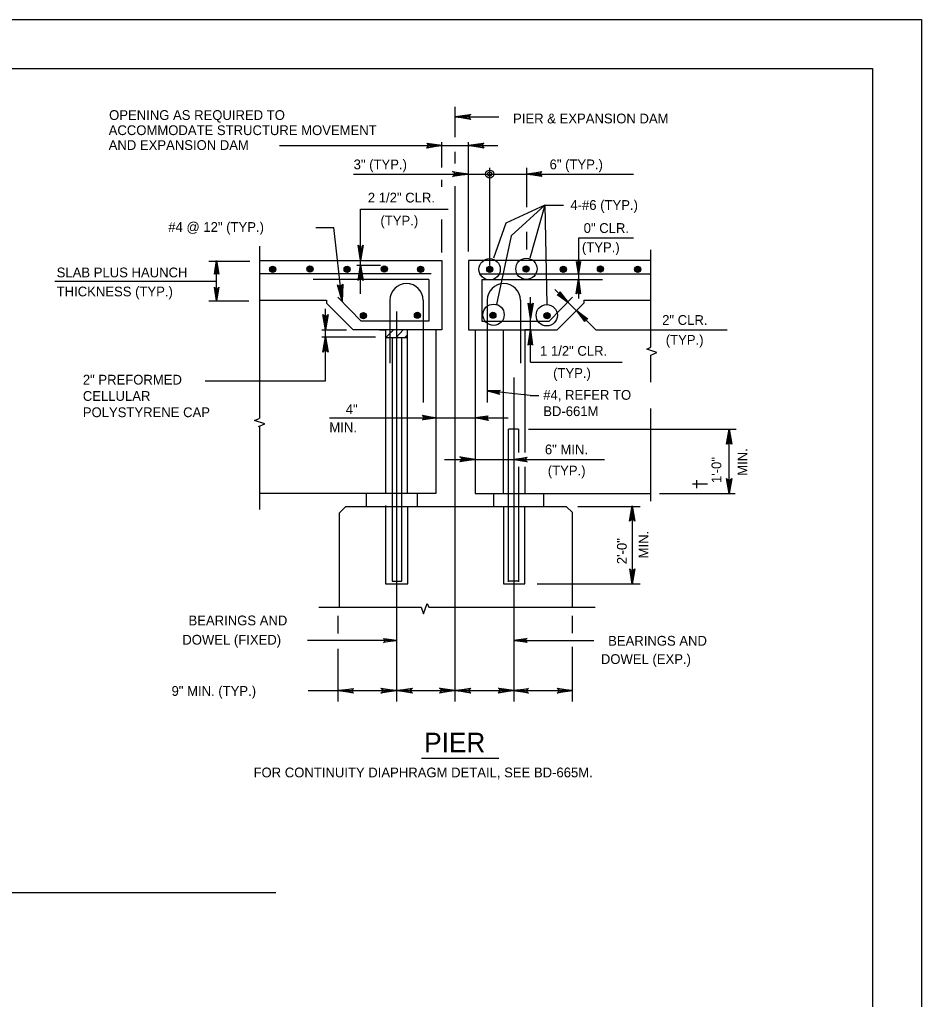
# Model space of a CAD drawing. Extents: x 638653 to 642302, y 298557 to 300414.
# Drawn here: x 641228.4 to 641505.2, y 300037.8 to 300338.5 of the extents above; entities that cross this region are included whole.
import ezdxf

# ---------------------------------------------------------------- set-up
doc = ezdxf.new("R2010")
doc.units = 0
doc.layers.add('1', color=7, linetype='Continuous')
doc.layers.add('PLT-BNDY', color=7, linetype='Continuous')

msp = doc.modelspace()

# ---------------------------------------------------------------- linework, layer by layer
at = {"layer": '1'}
for p, q in [((641505.16, 300338.52), (641505.16, 300338.52)), ((640704.16, 300323.52), (641490.16, 300323.52)), ((641490.16, 300323.52), (641490.16, 299759.52)), ((641362.11, 300302.41), (641362.11, 300311.77)), ((641362.42, 300308.63), (641375.49, 300308.63)), ((641362.42, 300308.63), (641368.2, 300308.63)), ((641308.17, 300299.86), (641375.23, 300299.86)), ((641354.45, 300299.86), (641356.95, 300299.86)), ((641358.05, 300293.16), (641358.05, 300300.92)), ((641366.17, 300267.37), (641366.17, 300300.92)), ((641368.83, 300299.86), (641370.08, 300299.86)), ((641362.11, 300294.35), (641362.11, 300297.93)), ((641372.68, 300293.03), (641372.68, 300263.03)), ((641383.97, 300293.03), (641383.97, 300280.91)), ((641330.91, 300291.1), (641416.77, 300291.1)), ((641358.05, 300287.2), (641358.05, 300289.35)), ((641362.11, 300282.04), (641362.11, 300287.41)), ((641362.11, 300129.24), (641362.11, 300282.04)), ((641389.6, 300281.51), (641385.05, 300265.26)), ((641389.6, 300281.51), (641395.31, 300281.51)), ((641389.6, 300281.51), (641390.24, 300251.03)), ((641333.09, 300280.34), (641359.99, 300280.34)), ((641333.09, 300264.57), (641333.09, 300280.34)), ((641358.05, 300267.07), (641358.05, 300277.18)), ((641319.37, 300274.68), (641324.82, 300274.68)), ((641327.41, 300251.98), (641324.82, 300274.68)), ((641383.97, 300273.37), (641383.97, 300267.92)), ((641302.11, 300216.13), (641302.11, 300268.94)), ((641399.96, 300271.47), (641399.96, 300252.92)), ((641416.85, 300271.47), (641399.96, 300271.47)), ((641422.11, 300237.94), (641422.11, 300267.85)), ((641286.56, 300264.41), (641299.14, 300264.41)), ((641288.83, 300252.23), (641288.83, 300264.41)), ((641302.11, 300264.57), (641358.05, 300264.57)), ((641331.94, 300263.11), (641339.17, 300263.11)), ((641333.09, 300263.11), (641333.09, 300264.57)), ((641333.09, 300254.3), (641333.09, 300263.11)), ((641358.05, 300264.57), (641358.05, 300243.32)), ((641422.11, 300264.57), (641366.17, 300264.57)), ((641366.17, 300264.57), (641366.17, 300243.32)), ((641354.77, 300260.51), (641302.33, 300260.51)), ((641369.44, 300260.51), (641421.88, 300260.51)), ((641239.24, 300258.27), (641288.83, 300258.27)), ((641353.99, 300258.77), (641318.57, 300258.77)), ((641353.99, 300258.77), (641353.99, 300245.97)), ((641370.23, 300258.77), (641407.32, 300258.77)), ((641370.23, 300258.77), (641370.23, 300245.97)), ((641392.71, 300255.71), (641405.26, 300243.33)), ((641286.56, 300252.23), (641298.83, 300252.23)), ((641302.11, 300252.38), (641322.65, 300252.38)), ((641322.65, 300252.38), (641322.65, 300251.47)), ((641330.8, 300243.32), (641322.65, 300251.47)), ((641333.3, 300245.97), (641326.13, 300253.29)), ((641342.09, 300252.38), (641342.09, 300233.03)), ((641352.27, 300252.38), (641352.27, 300220.98)), ((641371.95, 300252.38), (641371.95, 300220.98)), ((641382.12, 300252.38), (641382.12, 300233.03)), ((641385.24, 300233.39), (641385.24, 300253.33)), ((641390.92, 300245.97), (641398.09, 300253.29)), ((641393.42, 300243.32), (641401.57, 300251.47)), ((641401.57, 300252.38), (641422.11, 300252.38)), ((641401.57, 300252.38), (641401.57, 300251.47)), ((641322.31, 300243.48), (641322.31, 300249.69)), ((641344.14, 300248.94), (641344.14, 300129.24)), ((641353.99, 300245.97), (641333.3, 300245.97)), ((641370.23, 300245.97), (641390.92, 300245.97)), ((641321.22, 300243.32), (641328.75, 300243.32)), ((641322.31, 300240.98), (641322.31, 300243.48)), ((641358.05, 300243.32), (641330.8, 300243.32)), ((641338.83, 300243.32), (641340.7, 300243.32)), ((641340.7, 300243.32), (641340.7, 300193.01)), ((641340.86, 300240.98), (641343.2, 300243.32)), ((641343.98, 300240.98), (641346.17, 300243.32)), ((641346.64, 300240.98), (641347.42, 300241.76)), ((641347.42, 300193.01), (641347.42, 300243.32)), ((641356.17, 300243.32), (641356.17, 300193.01)), ((641366.17, 300243.32), (641393.42, 300243.32)), ((641368.2, 300243.32), (641368.2, 300193.01)), ((641376.8, 300243.32), (641376.8, 300193.01)), ((641385.39, 300243.32), (641383.51, 300243.32)), ((641383.51, 300243.32), (641383.51, 300205.69)), ((641405.26, 300243.33), (641445.53, 300243.33)), ((641321.22, 300241.13), (641337.67, 300241.13)), ((641322.31, 300227.69), (641322.31, 300240.98)), ((641340.7, 300240.98), (641347.42, 300240.98)), ((641342.73, 300240.98), (641342.73, 300166.13)), ((641345.7, 300166.13), (641345.7, 300240.98)), ((641385.24, 300233.39), (641413.35, 300233.39)), ((641422.11, 300227.23), (641422.11, 300235.51)), ((641285.41, 300227.69), (641322.31, 300227.69)), ((641380.08, 300228.63), (641380.08, 300129.24)), ((641302.11, 300216.29), (641302.11, 300226.6)), ((641385.13, 300223.13), (641371.95, 300224.59)), ((641385.13, 300223.13), (641387.79, 300223.13)), ((641422.11, 300190.67), (641422.11, 300219.17)), ((641323.56, 300216.29), (641352.26, 300216.29)), ((641352.26, 300216.29), (641372.26, 300216.29)), ((641368.83, 300216.29), (641371.8, 300216.29)), ((641371.8, 300216.29), (641378.36, 300216.29)), ((641302.11, 300188.17), (641302.11, 300213.79)), ((641378.51, 300165.98), (641378.51, 300212.85)), ((641381.48, 300212.85), (641378.51, 300212.85)), ((641381.48, 300212.85), (641381.48, 300205.69)), ((641384.61, 300212.85), (641448.35, 300212.85)), ((641446.17, 300193.01), (641446.17, 300212.54)), ((641358.83, 300203.54), (641407.87, 300203.54)), ((641381.48, 300201.23), (641381.48, 300165.98)), ((641383.51, 300201.23), (641383.51, 300193.01)), ((641436.27, 300194.69), (641436.27, 300197.12)), ((641439.5, 300195.97), (641434.88, 300195.97)), ((641356.17, 300193.01), (641302.11, 300193.01)), ((641334.92, 300189.1), (641334.92, 300193.01)), ((641350.39, 300193.01), (641350.39, 300189.1)), ((641368.2, 300193.01), (641422.11, 300193.01)), ((641373.83, 300193.01), (641373.83, 300189.1)), ((641389.3, 300189.1), (641389.3, 300193.01)), ((641424.76, 300193.01), (641447.97, 300193.01)), ((641328.51, 300189.1), (641326.48, 300187.07)), ((641328.51, 300189.1), (641370.55, 300189.1)), ((641340.7, 300189.41), (641340.7, 300165.35)), ((641347.58, 300165.35), (641347.58, 300189.1)), ((641368.83, 300189.1), (641396.17, 300189.1)), ((641376.95, 300188.94), (641376.95, 300165.35)), ((641383.51, 300165.35), (641383.51, 300188.94)), ((641396.17, 300189.1), (641398.05, 300187.23)), ((641399.76, 300189.1), (641418.88, 300189.1)), ((641416.5, 300165.45), (641416.5, 300189.04)), ((641326.48, 300187.07), (641326.48, 300158.16)), ((641398.05, 300158.16), (641398.05, 300187.23)), ((641340.7, 300165.35), (641347.58, 300165.35)), ((641342.73, 300166.13), (641345.7, 300166.13)), ((641342.73, 300166.13), (641345.7, 300166.13)), ((641376.95, 300165.35), (641383.51, 300165.35)), ((641381.48, 300166.13), (641378.51, 300166.13)), ((641387.31, 300165.35), (641418.88, 300165.35)), ((641320.23, 300158.16), (641351.64, 300158.16)), ((641353.98, 300158.16), (641405.04, 300158.16)), ((641326.17, 300150.06), (641326.17, 300155.51)), ((641398.05, 300150.23), (641398.05, 300155.51)), ((641344.14, 300147.96), (641316.8, 300147.96)), ((641380.08, 300147.96), (641404.61, 300147.96)), ((641398.05, 300129.24), (641398.05, 300146.03)), ((641326.17, 300129.24), (641326.17, 300145.33)), ((641316.95, 300132.57), (641383.51, 300132.57)), ((641368.83, 300132.57), (641398.05, 300132.57)), ((641375.5, 300111.75), (641351.74, 300111.75)), ((640880.66, 300070.56), (641307.03, 300070.56))]:
    msp.add_line(p, q, dxfattribs=at)
for points in [[(641366.64, 300308.16), (641366.48, 300308.47), (641362.11, 300308.63), (641366.64, 300308.16), (641366.95, 300307.85), (641362.11, 300308.63), (641366.48, 300308.94), (641366.64, 300309.25), (641362.11, 300308.63), (641366.95, 300309.41), (641366.64, 300309.25)], [(641353.51, 300300.49), (641353.67, 300300.17), (641358.05, 300299.86), (641353.51, 300300.49), (641353.36, 300300.64), (641358.05, 300299.86), (641353.67, 300299.71), (641353.51, 300299.39), (641358.05, 300299.86), (641353.36, 300299.08), (641353.51, 300299.39)], [(641370.7, 300299.39), (641370.55, 300299.71), (641366.17, 300299.86), (641370.7, 300299.39), (641370.86, 300299.08), (641366.17, 300299.86), (641370.55, 300300.17), (641370.7, 300300.49), (641366.17, 300299.86), (641370.86, 300300.64), (641370.7, 300300.49)], [(641361.64, 300291.72), (641361.8, 300291.41), (641366.17, 300291.1), (641361.64, 300291.72), (641361.33, 300291.88), (641366.17, 300291.1), (641361.8, 300290.94), (641361.64, 300290.63), (641366.17, 300291.1), (641361.33, 300290.31), (641361.64, 300290.63)], [(641388.5, 300290.63), (641388.35, 300290.94), (641383.97, 300291.1), (641388.5, 300290.63), (641388.66, 300290.31), (641383.97, 300291.1), (641388.35, 300291.41), (641388.5, 300291.72), (641383.97, 300291.1), (641388.66, 300291.88), (641388.5, 300291.72)], [(641389.6, 300281.51), (641377.66, 300275.99), (641373.84, 300265.26)], [(641389.6, 300281.51), (641379.33, 300272.17), (641374.79, 300251.05)], [(641333.56, 300268.94), (641333.41, 300268.79), (641333.09, 300264.57), (641333.56, 300268.94), (641333.88, 300269.26), (641333.09, 300264.57), (641332.94, 300268.79), (641332.63, 300268.94), (641333.09, 300264.57), (641332.31, 300269.26), (641332.63, 300268.94)], [(641288.36, 300260.51), (641288.67, 300260.66), (641288.83, 300264.57), (641288.36, 300260.51), (641288.2, 300260.35), (641288.83, 300264.57), (641289.14, 300260.66), (641289.3, 300260.51), (641288.83, 300264.57), (641289.61, 300260.35), (641289.3, 300260.51)], [(641332.47, 300258.73), (641332.78, 300258.89), (641333.09, 300263.11), (641332.47, 300258.73), (641332.31, 300258.42), (641333.09, 300263.11), (641333.25, 300258.89), (641333.56, 300258.73), (641333.09, 300263.11), (641333.88, 300258.42), (641333.56, 300258.73)], [(641400.41, 300264.13), (641400.15, 300264), (641399.96, 300260.51), (641400.41, 300264.13), (641400.57, 300264.32), (641399.96, 300260.51), (641399.79, 300263.99), (641399.53, 300264.12), (641399.96, 300260.51), (641399.35, 300264.32), (641399.53, 300264.12)], [(641327.44, 300256.99), (641327.11, 300256.77), (641327.44, 300252.05), (641327.44, 300256.99), (641327.62, 300257.27), (641327.44, 300252.05), (641326.62, 300256.7), (641326.25, 300256.83), (641327.44, 300252.05), (641325.99, 300257.07), (641326.25, 300256.83)], [(641399.33, 300254.46), (641399.65, 300254.62), (641399.96, 300258.99), (641399.33, 300254.46), (641399.18, 300254.31), (641399.96, 300258.99), (641400.12, 300254.62), (641400.43, 300254.46), (641399.96, 300258.99), (641400.58, 300254.31), (641400.43, 300254.46)], [(641289.45, 300256.13), (641289.14, 300255.98), (641288.83, 300252.23), (641289.45, 300256.13), (641289.61, 300256.44), (641288.83, 300252.23), (641288.67, 300255.98), (641288.36, 300256.13), (641288.83, 300252.23), (641288.2, 300256.44), (641288.36, 300256.13)], [(641394.25, 300254.72), (641394.15, 300254.39), (641396.77, 300251.7), (641394.25, 300254.72), (641394.24, 300254.94), (641396.77, 300251.7), (641393.94, 300254.16), (641393.61, 300254.04), (641396.77, 300251.7), (641393.39, 300254.03), (641393.61, 300254.04)], [(641385.87, 300251.29), (641385.56, 300251.13), (641385.24, 300246.76), (641385.87, 300251.29), (641386.02, 300251.44), (641385.24, 300246.76), (641385.09, 300251.13), (641384.77, 300251.29), (641385.24, 300246.76), (641384.46, 300251.44), (641384.77, 300251.29)], [(641322.78, 300247.69), (641322.62, 300247.54), (641322.31, 300243.32), (641322.78, 300247.69), (641323.09, 300248.01), (641322.31, 300243.32), (641322.15, 300247.54), (641321.84, 300247.69), (641322.31, 300243.32), (641321.53, 300248.01), (641321.84, 300247.69)], [(641401.91, 300246.04), (641402.01, 300246.38), (641399.42, 300249.09), (641401.91, 300246.04), (641401.91, 300245.82), (641399.42, 300249.09), (641402.23, 300246.6), (641402.56, 300246.72), (641399.42, 300249.09), (641402.78, 300246.72), (641402.56, 300246.72)], [(641384.62, 300238.79), (641384.93, 300238.94), (641385.24, 300243.32), (641384.62, 300238.79), (641384.46, 300238.63), (641385.24, 300243.32), (641385.4, 300238.94), (641385.71, 300238.79), (641385.24, 300243.32), (641385.87, 300238.63), (641385.71, 300238.79)], [(641321.68, 300236.76), (641322, 300236.91), (641322.31, 300241.13), (641321.68, 300236.76), (641321.53, 300236.44), (641322.31, 300241.13), (641322.47, 300236.91), (641322.78, 300236.76), (641322.31, 300241.13), (641323.09, 300236.44), (641322.78, 300236.76)], [(641422.11, 300235.51), (641423.98, 300236.29), (641420.86, 300237.38), (641422.11, 300237.94)], [(641375.59, 300223.62), (641375.49, 300223.91), (641371.95, 300224.59), (641375.59, 300223.62), (641375.76, 300223.43), (641371.95, 300224.59), (641375.54, 300224.28), (641375.7, 300224.53), (641371.95, 300224.59), (641375.93, 300224.68), (641375.7, 300224.53)], [(641301.8, 300213.63), (641303.67, 300214.41), (641300.55, 300215.51), (641301.95, 300216.13)], [(641352.26, 300216.76), (641352.42, 300216.6), (641356.17, 300216.29), (641352.26, 300216.76), (641352.11, 300217.07), (641356.17, 300216.29), (641352.42, 300216.13), (641352.26, 300215.82), (641356.17, 300216.29), (641352.11, 300215.66), (641352.26, 300215.82)], [(641372.11, 300215.82), (641371.95, 300215.98), (641368.2, 300216.29), (641372.11, 300215.82), (641372.26, 300215.51), (641368.2, 300216.29), (641371.95, 300216.44), (641372.11, 300216.76), (641368.2, 300216.29), (641372.26, 300216.91), (641372.11, 300216.76)], [(641445.7, 300208.32), (641446.01, 300208.48), (641446.17, 300212.85), (641445.7, 300208.32), (641445.39, 300208.16), (641446.17, 300212.85), (641446.48, 300208.48), (641446.8, 300208.32), (641446.17, 300212.85), (641446.95, 300208.16), (641446.8, 300208.32)], [(641363.83, 300204.17), (641363.98, 300203.86), (641368.2, 300203.54), (641363.83, 300204.17), (641363.51, 300204.33), (641368.2, 300203.54), (641363.98, 300203.39), (641363.83, 300203.08), (641368.2, 300203.54), (641363.51, 300202.76), (641363.83, 300203.08)], [(641383.98, 300202.92), (641383.83, 300203.23), (641380.08, 300203.54), (641383.98, 300202.92), (641384.14, 300202.76), (641380.08, 300203.54), (641383.83, 300203.7), (641383.98, 300204.01), (641380.08, 300203.54), (641384.14, 300204.17), (641383.98, 300204.01)], [(641446.8, 300197.38), (641446.48, 300197.23), (641446.17, 300193.01), (641446.8, 300197.38), (641446.95, 300197.69), (641446.17, 300193.01), (641446.01, 300197.23), (641445.7, 300197.38), (641446.17, 300193.01), (641445.39, 300197.69), (641445.7, 300197.38)], [(641415.94, 300184.92), (641416.25, 300185.08), (641416.4, 300189.3), (641415.94, 300184.92), (641415.62, 300184.61), (641416.4, 300189.3), (641416.72, 300185.08), (641417.03, 300184.92), (641416.4, 300189.3), (641417.19, 300184.61), (641417.03, 300184.92)], [(641416.93, 300169.59), (641416.62, 300169.43), (641416.46, 300165.21), (641416.93, 300169.59), (641417.24, 300169.9), (641416.46, 300165.21), (641416.15, 300169.43), (641415.84, 300169.59), (641416.46, 300165.21), (641415.68, 300169.9), (641415.84, 300169.59)], [(641351.64, 300158.16), (641352.42, 300156.13), (641353.51, 300159.26), (641353.98, 300158.16)], [(641340.23, 300148.43), (641340.39, 300148.11), (641344.14, 300147.96), (641340.23, 300148.43), (641340.08, 300148.58), (641344.14, 300147.96), (641340.39, 300147.8), (641340.39, 300147.49), (641344.14, 300147.96), (641340.08, 300147.33), (641340.39, 300147.49)], [(641383.98, 300147.49), (641383.83, 300147.8), (641380.08, 300147.96), (641383.98, 300147.49), (641384.14, 300147.33), (641380.08, 300147.96), (641383.83, 300148.11), (641383.83, 300148.43), (641380.08, 300147.96), (641384.14, 300148.58), (641383.83, 300148.43)], [(641330.7, 300131.94), (641330.55, 300132.25), (641326.17, 300132.57), (641330.7, 300131.94), (641330.86, 300131.78), (641326.17, 300132.57), (641330.55, 300132.72), (641330.7, 300133.03), (641326.17, 300132.57), (641330.86, 300133.19), (641330.7, 300133.03)], [(641339.61, 300133.03), (641339.76, 300132.72), (641344.14, 300132.57), (641339.61, 300133.03), (641339.3, 300133.35), (641344.14, 300132.57), (641339.76, 300132.25), (641339.61, 300131.94), (641344.14, 300132.57), (641339.3, 300131.78), (641339.61, 300131.94)], [(641348.67, 300132.1), (641348.51, 300132.41), (641344.14, 300132.57), (641348.67, 300132.1), (641348.98, 300131.78), (641344.14, 300132.57), (641348.51, 300132.72), (641348.67, 300133.03), (641344.14, 300132.57), (641348.98, 300133.35), (641348.67, 300133.03)], [(641357.58, 300133.19), (641357.73, 300132.88), (641361.95, 300132.57), (641357.58, 300133.19), (641357.26, 300133.35), (641361.95, 300132.57), (641357.73, 300132.41), (641357.58, 300132.1), (641361.95, 300132.57), (641357.26, 300131.78), (641357.58, 300132.1)], [(641366.64, 300132.1), (641366.48, 300132.41), (641362.11, 300132.57), (641366.64, 300132.1), (641366.95, 300131.78), (641362.11, 300132.57), (641366.48, 300132.72), (641366.64, 300133.03), (641362.11, 300132.57), (641366.95, 300133.35), (641366.64, 300133.03)], [(641375.55, 300133.19), (641375.7, 300132.88), (641380.08, 300132.57), (641375.55, 300133.19), (641375.39, 300133.35), (641380.08, 300132.57), (641375.7, 300132.41), (641375.55, 300132.1), (641380.08, 300132.57), (641375.39, 300131.78), (641375.55, 300132.1)], [(641384.3, 300131.94), (641384.14, 300132.25), (641379.92, 300132.57), (641384.3, 300131.94), (641384.61, 300131.78), (641379.92, 300132.57), (641384.14, 300132.72), (641384.3, 300133.03), (641379.92, 300132.57), (641384.61, 300133.19), (641384.3, 300133.03)], [(641393.67, 300133.03), (641393.83, 300132.72), (641398.05, 300132.57), (641393.67, 300133.03), (641393.36, 300133.35), (641398.05, 300132.57), (641393.83, 300132.25), (641393.67, 300131.94), (641398.05, 300132.57), (641393.36, 300131.78), (641393.67, 300131.94)]]:
    msp.add_lwpolyline(points, dxfattribs=at)
for centre, radius in [((641372.68, 300291.1), 1.25), ((641372.68, 300291.1), 0.625), ((641306.1, 300261.88), 0.938), ((641317.54, 300261.98), 0.938), ((641328.93, 300261.88), 0.938), ((641340.35, 300261.98), 0.938), ((641351.5, 300261.88), 0.938), ((641372.68, 300261.88), 3.27), ((641372.72, 300261.88), 0.938), ((641383.97, 300262.02), 3.27), ((641383.87, 300261.98), 0.938), ((641395.28, 300261.88), 0.938), ((641406.68, 300261.98), 0.938), ((641418.11, 300261.88), 0.938), ((641306.1, 300261.88), 0.781), ((641306.1, 300261.88), 0.625), ((641306.1, 300261.88), 0.469), ((641306.1, 300261.88), 0.312), ((641306.1, 300261.88), 0.156), ((641317.54, 300261.98), 0.781), ((641317.54, 300261.98), 0.625), ((641317.54, 300261.98), 0.469), ((641317.54, 300261.98), 0.312), ((641317.54, 300261.98), 0.156), ((641328.93, 300261.88), 0.781), ((641328.93, 300261.88), 0.625), ((641328.93, 300261.88), 0.469), ((641328.93, 300261.88), 0.312), ((641328.93, 300261.88), 0.156), ((641340.35, 300261.98), 0.781), ((641340.35, 300261.98), 0.625), ((641340.35, 300261.98), 0.469), ((641340.35, 300261.98), 0.312), ((641340.35, 300261.98), 0.156), ((641351.5, 300261.88), 0.781), ((641351.5, 300261.88), 0.625), ((641351.5, 300261.88), 0.469), ((641351.5, 300261.88), 0.312), ((641351.5, 300261.88), 0.156), ((641372.72, 300261.88), 0.781), ((641372.72, 300261.88), 0.625), ((641372.72, 300261.88), 0.469), ((641372.72, 300261.88), 0.312), ((641372.72, 300261.88), 0.156), ((641383.87, 300261.98), 0.781), ((641383.87, 300261.98), 0.625), ((641383.87, 300261.98), 0.469), ((641383.87, 300261.98), 0.312), ((641383.87, 300261.98), 0.156), ((641395.28, 300261.88), 0.781), ((641395.28, 300261.88), 0.625), ((641395.28, 300261.88), 0.469), ((641395.28, 300261.88), 0.312), ((641395.28, 300261.88), 0.156), ((641406.68, 300261.98), 0.781), ((641406.68, 300261.98), 0.625), ((641406.68, 300261.98), 0.469), ((641406.68, 300261.98), 0.312), ((641406.68, 300261.98), 0.156), ((641418.11, 300261.88), 0.781), ((641418.11, 300261.88), 0.625), ((641418.11, 300261.88), 0.469), ((641418.11, 300261.88), 0.312), ((641418.11, 300261.88), 0.156), ((641373.87, 300247.91), 3.27), ((641390.21, 300247.76), 3.27), ((641333.94, 300247.63), 0.938), ((641333.94, 300247.63), 0.781), ((641333.94, 300247.63), 0.625), ((641333.94, 300247.63), 0.469), ((641333.94, 300247.63), 0.312), ((641333.94, 300247.63), 0.156), ((641350.53, 300247.79), 0.938), ((641350.53, 300247.79), 0.781), ((641350.53, 300247.79), 0.625), ((641350.53, 300247.79), 0.469), ((641350.53, 300247.79), 0.312), ((641350.53, 300247.79), 0.156), ((641373.68, 300247.79), 0.938), ((641373.68, 300247.79), 0.781), ((641373.68, 300247.79), 0.625), ((641373.68, 300247.79), 0.469), ((641373.68, 300247.79), 0.312), ((641373.68, 300247.79), 0.156), ((641390.28, 300247.63), 0.938), ((641390.28, 300247.63), 0.781), ((641390.28, 300247.63), 0.625), ((641390.28, 300247.63), 0.469), ((641390.28, 300247.63), 0.312), ((641390.28, 300247.63), 0.156)]:
    msp.add_circle(centre, radius, dxfattribs=at)
for centre in [(641347.18, 300252.38), (641377.04, 300252.38)]:
    msp.add_arc(centre, 5.09, 0, 180, dxfattribs=at)
at = {"layer": 'PLT-BNDY'}
msp.add_lwpolyline([(640664.16, 300338.52), (641505.16, 300338.52), (641505.16, 299744.52), (640664.16, 299744.52)], close=True, dxfattribs=at)

# ---------------------------------------------------------------- texts
at = {"layer": '1'}
for s, height, p in [('OPENING AS REQUIRED TO', 3, (641255.91, 300307.72)), ('  PIER & EXPANSION DAM', 3, (641377.64, 300306.66)), ('ACCOMMODATE STRUCTURE MOVEMENT', 3, (641255.78, 300303.07)), ('AND EXPANSION DAM', 3, (641255.78, 300298.51)), ('3" (TYP.)', 3, (641330.94, 300292.57)), ('6" (TYP.)', 3, (641391.07, 300292.58)), ('2 1/2" CLR.', 3, (641335.3, 300282.38)), ('4-#6 (TYP.)', 3, (641397.45, 300280.11)), ('(TYP.)', 3, (641339.17, 300275.32)), ('#4 @ 12" (TYP.)', 3, (641274.07, 300273.36)), ('0" CLR.', 3, (641401.53, 300273.04)), (' (TYP.)', 3, (641399.88, 300267.13)), ('SLAB PLUS HAUNCH', 3, (641239.82, 300259.41)), ('THICKNESS (TYP.)', 3, (641239.82, 300253.56)), ('2" PREFORMED', 3, (641247.85, 300226.49)), ('CELLULAR', 3, (641247.85, 300221.49)), ('#4, REFER TO', 3, (641389.13, 300221.82)), ('POLYSTYRENE CAP', 3, (641247.85, 300216.49)), ('4"', 3, (641328.54, 300217.41)), ('BD-661M', 3, (641389.13, 300216.82)), (' MIN.', 3, (641322.38, 300211.88)), ('6" MIN.', 3, (641389.63, 300205.08)), ('(TYP.)', 3, (641390.52, 300198.59)), ('  BEARINGS AND', 3, (641278.05, 300152.59)), ('DOWEL (FIXED)', 3, (641278.38, 300146.67)), ('  BEARINGS AND', 3, (641406.81, 300146.35)), ('DOWEL (EXP.)', 3, (641406.81, 300140.73)), ('9" MIN. (TYP.)', 3, (641275.07, 300130.95)), ('PIER', 6, (641352.6, 300113.62)), ('FOR CONTINUITY DIAPHRAGM DETAIL, SEE BD-665M.', 3, (641300.23, 300105.93))]:
    msp.add_text(s, height=height, dxfattribs=at).set_placement(p)
for s, rotation, p in [('2" CLR.', 360, (641425.62, 300244.81)), ('(TYP.)', 360, (641426.72, 300238.73)), ('1 1/2" CLR.', 360, (641388.14, 300235.34)), ('(TYP.)', 360, (641392.15, 300228.53)), ('MIN.', 90, (641451.74, 300198.49)), ('1\'-0"', 90, (641443.76, 300196.25)), ('2\'-0"', 90, (641414.75, 300171.36)), ('MIN.', 90, (641421.42, 300173.16))]:
    msp.add_text(s, height=3, rotation=rotation, dxfattribs=at).set_placement(p)

doc.saveas('drawing.dxf')
